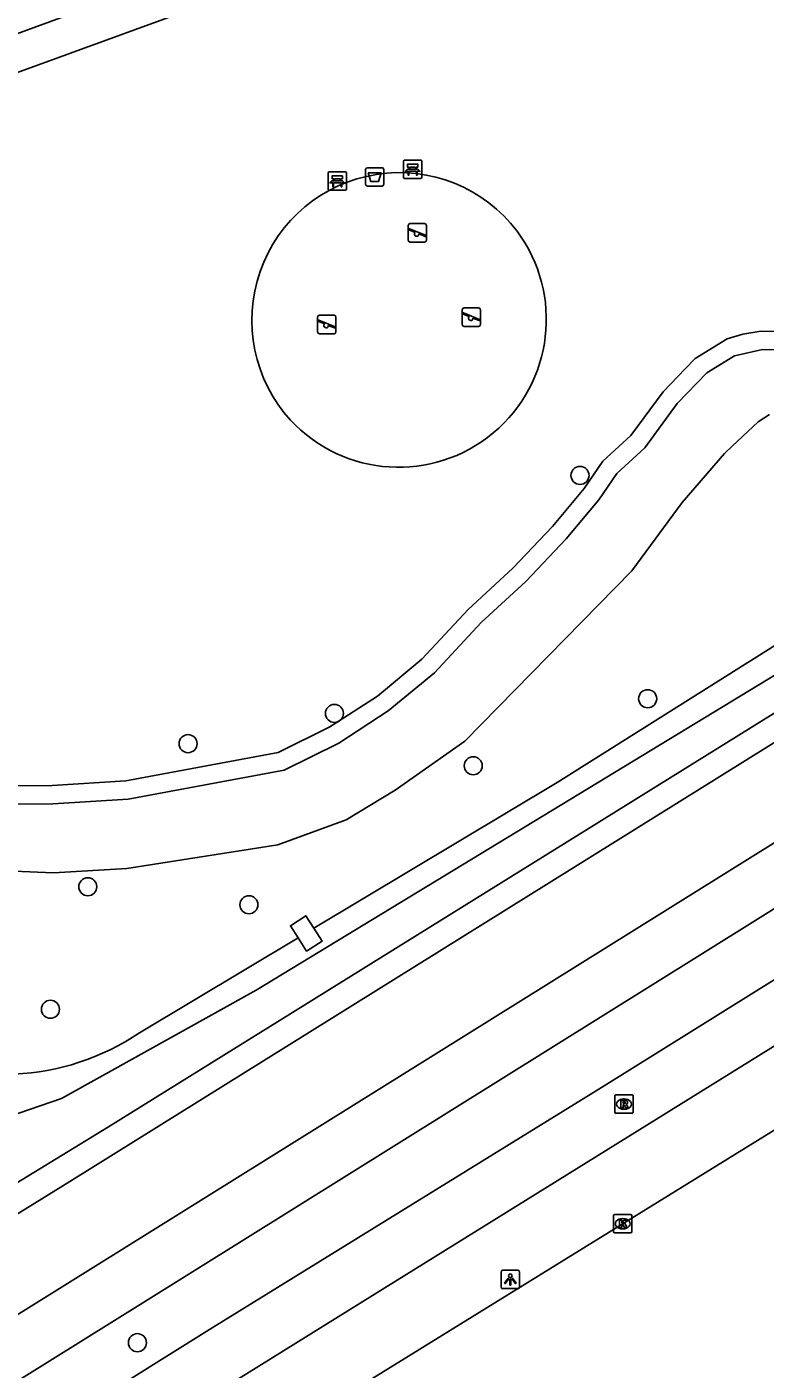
# Model space of a CAD drawing. Extents: x 159353 to 160616, y 385893 to 387321.
# Drawn here: x 160412.3 to 160452.3, y 386368 to 386440.7 of the extents above; entities that cross this region are included whole.
import ezdxf

# ---------------------------------------------------------------- set-up
doc = ezdxf.new("R2010")
doc.units = 0
for name, color, linetype in [('IMGEO_Afvalbak', 7, 'Continuous'), ('IMGEO_Bank', 7, 'Continuous'), ('IMGEO_Boom', 7, 'Continuous'), ('IMGEO_Fietspad_open', 7, 'Continuous'), ('IMGEO_Groenvoorziening', 7, 'Continuous'), ('IMGEO_Kolk', 7, 'Continuous'), ('IMGEO_Lichtpunt', 7, 'Continuous'), ('IMGEO_Rijbaan_regionaal_gesloten', 7, 'Continuous'), ('IMGEO_Rioolput', 7, 'Continuous'), ('IMGEO_Speelvoorziening', 7, 'Continuous'), ('IMGEO_Terreindeel_gesloten', 7, 'Continuous'), ('IMGEO_Voetpad_halfverhard', 7, 'Continuous'), ('IMGEO_Voetpad_open', 7, 'Continuous'), ('IMGEO_Waterloop', 7, 'Continuous')]:
    doc.layers.add(name, color=color, linetype=linetype)

msp = doc.modelspace()

# ---------------------------------------------------------------- linework, layer by layer
at = {"layer": 'IMGEO_Afvalbak'}
for p, q in [((160430.666, 386432.147), (160430.666, 386432.947)), ((160430.666, 386432.947), (160430.666, 386432.147)), ((160430.766, 386433.047), (160431.556, 386433.047)), ((160431.556, 386433.047), (160430.766, 386433.047)), ((160431.656, 386432.947), (160431.656, 386432.147)), ((160431.656, 386432.147), (160431.656, 386432.947)), ((160431.556, 386432.047), (160430.766, 386432.047)), ((160430.766, 386432.047), (160431.556, 386432.047))]:
    msp.add_line(p, q, dxfattribs=at)
msp.add_lwpolyline([(160430.809, 386432.761), (160431.513, 386432.761), (160431.364, 386432.291), (160430.958, 386432.291), (160430.809, 386432.761)], dxfattribs=at)
for centre, start, end in [((160430.766, 386432.947), 90, 180), ((160430.766, 386432.947), 90, 180), ((160431.556, 386432.947), 0, 90), ((160431.556, 386432.947), 360, 90), ((160430.766, 386432.147), 180, 270), ((160430.766, 386432.147), 180, 270), ((160431.556, 386432.147), 270, 0), ((160431.556, 386432.147), 270, 0)]:
    msp.add_arc(centre, 0.1, start, end, dxfattribs=at)
at = {"layer": 'IMGEO_Bank'}
for p, q in [((160432.718, 386432.533), (160432.718, 386433.374)), ((160432.718, 386433.374), (160432.718, 386432.533)), ((160432.793, 386433.458), (160433.634, 386433.458)), ((160433.634, 386433.458), (160432.793, 386433.458)), ((160433.718, 386433.383), (160433.718, 386432.542)), ((160433.718, 386432.542), (160433.718, 386433.383)), ((160428.631, 386431.901), (160428.631, 386432.742)), ((160428.631, 386432.742), (160428.631, 386431.901)), ((160428.706, 386432.826), (160429.547, 386432.826)), ((160429.547, 386432.826), (160428.706, 386432.826)), ((160428.94, 386432.332), (160428.94, 386432.438)), ((160428.984, 386432.438), (160428.984, 386432.332)), ((160429.272, 386432.444), (160428.99, 386432.444)), ((160429.278, 386432.332), (160429.278, 386432.438)), ((160429.322, 386432.438), (160429.322, 386432.332)), ((160429.631, 386432.751), (160429.631, 386431.91)), ((160429.631, 386431.91), (160429.631, 386432.751)), ((160433.643, 386432.458), (160432.802, 386432.458)), ((160432.802, 386432.458), (160433.643, 386432.458)), ((160433.415, 386432.856), (160433.022, 386432.856)), ((160433.027, 386432.964), (160433.027, 386433.07)), ((160433.071, 386433.07), (160433.071, 386432.964)), ((160433.359, 386433.076), (160433.077, 386433.076)), ((160433.077, 386432.958), (160433.359, 386432.958)), ((160433.365, 386432.964), (160433.365, 386433.07)), ((160433.409, 386433.07), (160433.409, 386432.964)), ((160429.556, 386431.826), (160428.715, 386431.826)), ((160428.715, 386431.826), (160429.556, 386431.826)), ((160429.328, 386432.224), (160428.935, 386432.224)), ((160428.99, 386432.326), (160429.272, 386432.326))]:
    msp.add_line(p, q, dxfattribs=at)
for points in [[(160433.021, 386433.076), (160432.935, 386433.076), (160432.935, 386433.237), (160433.498, 386433.237), (160433.498, 386433.076), (160433.415, 386433.076)], [(160428.934, 386432.444), (160428.848, 386432.444), (160428.848, 386432.605), (160429.411, 386432.605), (160429.411, 386432.444), (160429.328, 386432.444)], [(160432.965, 386432.856), (160432.823, 386432.856), (160432.935, 386432.958), (160433.021, 386432.958)], [(160433.015, 386432.849), (160433.015, 386432.642), (160432.972, 386432.642), (160432.972, 386432.849)], [(160433.415, 386432.958), (160433.498, 386432.958), (160433.61, 386432.856), (160433.471, 386432.856)], [(160433.465, 386432.849), (160433.465, 386432.642), (160433.421, 386432.642), (160433.421, 386432.849)], [(160428.878, 386432.224), (160428.736, 386432.224), (160428.848, 386432.326), (160428.934, 386432.326)], [(160428.928, 386432.217), (160428.928, 386432.01), (160428.885, 386432.01), (160428.885, 386432.217)], [(160429.328, 386432.326), (160429.411, 386432.326), (160429.523, 386432.224), (160429.384, 386432.224)], [(160429.378, 386432.217), (160429.378, 386432.01), (160429.334, 386432.01), (160429.334, 386432.217)]]:
    msp.add_lwpolyline(points, dxfattribs=at)
for centre, radius, start, end in [((160432.796, 386433.38), 0.0779, 92.4484, 184.28452), ((160432.796, 386433.38), 0.0779, 92.4484, 184.28452), ((160433.64, 386433.38), 0.0779, 2.4484, 94.28452), ((160433.64, 386433.38), 0.0779, 2.4484, 94.28452), ((160428.709, 386432.748), 0.0779, 92.4484, 184.28452), ((160428.709, 386432.748), 0.0779, 92.4484, 184.28452), ((160428.933, 386432.437), 0.00671, 2.89567, 87.10433), ((160428.99, 386432.437), 0.00671, 92.89567, 177.10433), ((160429.272, 386432.437), 0.00671, 2.89567, 87.10433), ((160429.329, 386432.437), 0.00671, 92.89567, 177.10433), ((160429.553, 386432.748), 0.0779, 2.4484, 94.28452), ((160429.553, 386432.748), 0.0779, 2.4484, 94.28452), ((160432.796, 386432.536), 0.0779, 182.4484, 274.28452), ((160432.796, 386432.536), 0.0779, 182.4484, 274.28452), ((160432.965, 386432.849), 0.00671, 2.89567, 87.10433), ((160433.022, 386432.849), 0.00671, 92.89567, 177.10433), ((160433.02, 386433.069), 0.00671, 2.89567, 87.10433), ((160433.02, 386432.965), 0.00671, 272.89567, 357.10433), ((160433.077, 386433.069), 0.00671, 92.89567, 177.10433), ((160433.077, 386432.965), 0.00671, 182.89567, 267.10433), ((160433.359, 386433.069), 0.00671, 2.89567, 87.10433), ((160433.359, 386432.965), 0.00671, 272.89567, 357.10433), ((160433.416, 386433.069), 0.00671, 92.89567, 177.10433), ((160433.416, 386432.965), 0.00671, 182.89567, 267.10433), ((160433.414, 386432.849), 0.00671, 2.89567, 87.10433), ((160433.471, 386432.849), 0.00671, 92.89567, 177.10433), ((160433.64, 386432.536), 0.0779, 272.4484, 4.28452), ((160433.64, 386432.536), 0.0779, 272.4484, 4.28452), ((160428.709, 386431.904), 0.0779, 182.4484, 274.28452), ((160428.709, 386431.904), 0.0779, 182.4484, 274.28452), ((160428.878, 386432.217), 0.00671, 2.89567, 87.10433), ((160428.935, 386432.217), 0.00671, 92.89567, 177.10433), ((160428.933, 386432.333), 0.00671, 272.89567, 357.10433), ((160428.99, 386432.333), 0.00671, 182.89567, 267.10433), ((160429.272, 386432.333), 0.00671, 272.89567, 357.10433), ((160429.329, 386432.333), 0.00671, 182.89567, 267.10433), ((160429.327, 386432.217), 0.00671, 2.89567, 87.10433), ((160429.384, 386432.217), 0.00671, 92.89567, 177.10433), ((160429.553, 386431.904), 0.0779, 272.4484, 4.28452), ((160429.553, 386431.904), 0.0779, 272.4484, 4.28452)]:
    msp.add_arc(centre, radius, start, end, dxfattribs=at)
at = {"layer": 'IMGEO_Boom'}
for centre in [(160442.285, 386416.382), (160445.954, 386404.29), (160428.978, 386403.495), (160421.044, 386401.855), (160436.502, 386400.659), (160415.611, 386394.104), (160424.339, 386393.133), (160413.586, 386387.471), (160418.301, 386369.416)]:
    msp.add_circle(centre, 0.489, dxfattribs=at)
at = {"layer": 'IMGEO_Fietspad_open'}
for points in [[(160505.143, 386422.888), (160496.639, 386417.237), (160489.847, 386412.713), (160480.222, 386406.232), (160479.262, 386405.613), (160477.493, 386404.528), (160470.182, 386399.901), (160443.449, 386383.229), (160422.349, 386370.221), (160401.649, 386357.29), (160394.213, 386352.688), (160374.681, 386340.648), (160358.087, 386330.316), (160345.215, 386322.288), (160341.91, 386320.336), (160337.937, 386317.862)], [(160339.645, 386315.237), (160342.41, 386316.932), (160368.034, 386332.919), (160399.703, 386352.511), (160431.713, 386372.394), (160456.443, 386387.723), (160476.195, 386400.031), (160481.032, 386403.189), (160489.02, 386408.39), (160499.716, 386415.502), (160503.634, 386418.115), (160506.875, 386420.401)]]:
    msp.add_lwpolyline(points, dxfattribs=at)
at = {"layer": 'IMGEO_Groenvoorziening'}
for points in [[(160365.118, 386347.739), (160371.643, 386351.547), (160414.633, 386378.15), (160458.307, 386405.338), (160468.294, 386411.555), (160474.108, 386414.66), (160478.71, 386416.84), (160480.935, 386418.062), (160503.25, 386433.068)], [(160409.493, 386399.554), (160413.676, 386399.593), (160417.677, 386399.844), (160425.934, 386401.372), (160428.722, 386402.761), (160431.304, 386404.435), (160433.718, 386406.426), (160436.227, 386409.124), (160438.648, 386411.357), (160440.794, 386413.611), (160442.507, 386415.672), (160443.529, 386417.148), (160445.046, 386418.551), (160446.789, 386420.913), (160447.979, 386422.153), (160448.524, 386422.721), (160450.254, 386423.775), (160451.119, 386424.029), (160452.082, 386424.192), (160454.106, 386424.155)], [(160479.355, 386423.756), (160478.13, 386421.945), (160469.022, 386416.695), (160466.278, 386415.116), (160456.019, 386409.052), (160452.851, 386407.179), (160441.052, 386399.751), (160427.859, 386391.857)], [(160409.419, 386398.553), (160413.712, 386398.593), (160417.8, 386398.85), (160426.254, 386400.414), (160429.218, 386401.891), (160431.896, 386403.627), (160434.405, 386405.696), (160436.933, 386408.415), (160439.35, 386410.644), (160441.542, 386412.946), (160443.304, 386415.066), (160444.289, 386416.488), (160445.795, 386417.881), (160447.555, 386420.268), (160449.156, 386421.935), (160450.662, 386422.853), (160452.17, 386423.193), (160454.028, 386423.158)], [(160452.552, 386419.688), (160451.947, 386419.287), (160450.53, 386417.961), (160450.111, 386417.568), (160447.822, 386414.919), (160445.103, 386411.206), (160436.043, 386401.988), (160432.268, 386399.338), (160429.62, 386397.737), (160425.911, 386396.38), (160417.721, 386395.089), (160413.754, 386394.862), (160409.006, 386395.055), (160404.163, 386395.907), (160400.512, 386396.815), (160393.625, 386399.197), (160388.725, 386402.078), (160383.495, 386405.821), (160377.47, 386411.682), (160380.064, 386413.947)], [(160427.006, 386391.346), (160426.591, 386391.999), (160427.43, 386392.532), (160427.859, 386391.857)], [(160427.006, 386391.346), (160418.408, 386386.202)]]:
    msp.add_lwpolyline(points, dxfattribs=at)
for centre, radius, start, end in [((160432.498, 386424.78), 7.999, 37.17383, 222.47403), ((160432.458, 386424.827), 8.002, 222.91811, 36.72975), ((160411.079, 386396.995), 13.046, 240.77941, 304.17828)]:
    msp.add_arc(centre, radius, start, end, dxfattribs=at)
at = {"layer": 'IMGEO_Kolk'}
for p, q in [((160444.101, 386375.433), (160444.101, 386376.285)), ((160444.176, 386376.359), (160445.028, 386376.359)), ((160444.589, 386376.139), (160444.614, 386376.139)), ((160445.102, 386376.285), (160445.102, 386375.433)), ((160445.028, 386375.359), (160444.176, 386375.359)), ((160444.612, 386375.579), (160444.587, 386375.579))]:
    msp.add_line(p, q, dxfattribs=at)
for points in [[(160444.101, 386375.433), (160444.101, 386376.285)], [(160444.176, 386376.359), (160445.028, 386376.359)], [(160444.422, 386376.059), (160444.545, 386376.059), (160444.545, 386375.908), (160444.675, 386376.059), (160444.839, 386376.059), (160444.693, 386375.908), (160444.846, 386375.659), (160444.694, 386375.659), (160444.609, 386375.823), (160444.545, 386375.756), (160444.545, 386375.659), (160444.422, 386375.659), (160444.422, 386376.059)], [(160445.102, 386376.285), (160445.102, 386375.433)], [(160445.028, 386375.359), (160444.176, 386375.359)]]:
    msp.add_lwpolyline(points, dxfattribs=at)
for centre, start, end in [((160444.178, 386376.283), 91.55205, 178.44795), ((160444.178, 386376.283), 91.55205, 178.44795), ((160445.026, 386376.283), 1.55205, 88.44795), ((160445.026, 386376.283), 1.55205, 88.44795), ((160444.178, 386375.435), 181.55205, 268.44795), ((160444.178, 386375.435), 181.55205, 268.44795), ((160445.026, 386375.435), 271.55205, 358.44795), ((160445.026, 386375.435), 271.55205, 358.44795)]:
    msp.add_arc(centre, 0.0765, start, end, dxfattribs=at)
for centre, major_axis, ratio, start_param, end_param in [((160444.588, 386375.859), (-0.387, 0.002), 0.722429, 4.712389, 7.853982), ((160444.613, 386375.859), (-0.39, 0.002), 0.717154, 1.570796, 4.712389)]:
    msp.add_ellipse(centre, major_axis=major_axis, ratio=ratio, start_param=start_param, end_param=end_param, dxfattribs=at)
at = {"layer": 'IMGEO_Lichtpunt'}
for p, q in [((160438.011, 386373.243), (160438.011, 386372.436)), ((160438.011, 386373.243), (160438.011, 386372.436)), ((160438.913, 386373.338), (160438.105, 386373.338)), ((160438.913, 386373.338), (160438.105, 386373.338)), ((160439.007, 386372.436), (160439.007, 386373.243)), ((160439.007, 386372.436), (160439.007, 386373.243)), ((160438.105, 386372.342), (160438.913, 386372.342)), ((160438.105, 386372.342), (160438.913, 386372.342))]:
    msp.add_line(p, q, dxfattribs=at)
for points in [[(160438.385, 386372.907), (160438.424, 386372.879), (160438.236, 386372.617), (160438.198, 386372.644), (160438.385, 386372.907)], [(160438.487, 386372.859), (160438.534, 386372.859), (160438.534, 386372.537), (160438.487, 386372.537), (160438.487, 386372.859)], [(160438.597, 386372.879), (160438.635, 386372.906), (160438.822, 386372.644), (160438.783, 386372.616), (160438.597, 386372.879)]]:
    msp.add_lwpolyline(points, dxfattribs=at)
msp.add_circle((160438.51, 386373.041), 0.0994, dxfattribs=at)
for centre, start, end in [((160438.105, 386373.243), 90, 180), ((160438.105, 386373.243), 90, 180), ((160438.913, 386373.243), 0, 90), ((160438.913, 386373.243), 0, 90), ((160438.105, 386372.436), 180, 270), ((160438.105, 386372.436), 180, 270), ((160438.913, 386372.436), 270, 0), ((160438.913, 386372.436), 270, 360)]:
    msp.add_arc(centre, 0.0946, start, end, dxfattribs=at)
at = {"layer": 'IMGEO_Rijbaan_regionaal_gesloten'}
msp.add_lwpolyline([(160510.903, 386418.465), (160510.535, 386418.182), (160505.782, 386414.961), (160500.636, 386411.355), (160500, 386410.909), (160498.523, 386409.874), (160483.273, 386399.965), (160452.899, 386380.982), (160422.973, 386362.502), (160406.279, 386352.14), (160374.747, 386332.663), (160339.284, 386310.493)], dxfattribs=at)
at = {"layer": 'IMGEO_Rioolput'}
for p, q in [((160444.17, 386381.911), (160444.17, 386382.763)), ((160444.245, 386382.837), (160445.097, 386382.837)), ((160444.658, 386382.617), (160444.683, 386382.617)), ((160445.171, 386382.763), (160445.171, 386381.911)), ((160445.097, 386381.837), (160444.245, 386381.837)), ((160444.681, 386382.057), (160444.656, 386382.057))]:
    msp.add_line(p, q, dxfattribs=at)
for points in [[(160444.17, 386381.911), (160444.17, 386382.763)], [(160444.245, 386382.837), (160445.097, 386382.837)], [(160444.759, 386382.535), (160444.507, 386382.537), (160444.507, 386382.137)], [(160444.507, 386382.137), (160444.631, 386382.137), (160444.631, 386382.299), (160444.642, 386382.299)], [(160444.685, 386382.456), (160444.631, 386382.456), (160444.631, 386382.375)], [(160444.631, 386382.375), (160444.683, 386382.375)], [(160445.171, 386382.763), (160445.171, 386381.911)], [(160445.097, 386381.837), (160444.245, 386381.837)], [(160444.689, 386382.27), (160444.76, 386382.137), (160444.9, 386382.137), (160444.835, 386382.263)]]:
    msp.add_lwpolyline(points, dxfattribs=at)
for centre, radius, start, end in [((160444.247, 386382.761), 0.0765, 91.55205, 178.44795), ((160444.247, 386382.761), 0.0765, 91.55205, 178.44795), ((160444.641, 386382.246), 0.0533, 26.02933, 88.69889), ((160444.667, 386382.564), 0.19, 274.7715, 282.96867), ((160444.691, 386382.36), 0.0964, 77.00612, 93.18647), ((160444.705, 386382.417), 0.0378, 276.66336, 79.67722), ((160444.758, 386382.425), 0.109, 350.36119, 89.41601), ((160444.756, 386382.425), 0.112, 277.58423, 350.98172), ((160444.74, 386382.21), 0.108, 29.51342, 73.79051), ((160445.095, 386382.761), 0.0765, 1.55205, 88.44795), ((160445.095, 386382.761), 0.0765, 1.55205, 88.44795), ((160444.247, 386381.913), 0.0765, 181.55205, 268.44795), ((160444.247, 386381.913), 0.0765, 181.55205, 268.44795), ((160445.095, 386381.913), 0.0765, 271.55205, 358.44795), ((160445.095, 386381.913), 0.0765, 271.55205, 358.44795)]:
    msp.add_arc(centre, radius, start, end, dxfattribs=at)
for centre, major_axis, ratio, start_param, end_param in [((160444.657, 386382.337), (-0.387, 0.002), 0.722429, 4.712389, 7.853982), ((160444.682, 386382.337), (-0.39, 0.002), 0.717154, 1.570796, 4.712389)]:
    msp.add_ellipse(centre, major_axis=major_axis, ratio=ratio, start_param=start_param, end_param=end_param, dxfattribs=at)
at = {"layer": 'IMGEO_Speelvoorziening'}
for p, q in [((160432.973, 386429.116), (160432.973, 386429.916)), ((160432.973, 386429.916), (160432.973, 386429.116)), ((160433.356, 386429.544), (160433.017, 386429.681)), ((160433.042, 386429.741), (160433.918, 386429.388)), ((160433.073, 386430.016), (160433.863, 386430.016)), ((160433.863, 386430.016), (160433.073, 386430.016)), ((160433.963, 386429.916), (160433.963, 386429.116)), ((160433.963, 386429.116), (160433.963, 386429.916)), ((160433.863, 386429.016), (160433.073, 386429.016)), ((160433.073, 386429.016), (160433.863, 386429.016)), ((160433.894, 386429.328), (160433.554, 386429.465)), ((160435.901, 386424.555), (160435.901, 386425.355)), ((160435.901, 386425.355), (160435.901, 386424.555)), ((160435.97, 386425.18), (160436.846, 386424.827)), ((160436.001, 386425.455), (160436.791, 386425.455)), ((160436.791, 386425.455), (160436.001, 386425.455)), ((160436.891, 386425.355), (160436.891, 386424.555)), ((160436.891, 386424.555), (160436.891, 386425.355)), ((160428.065, 386424.157), (160428.065, 386424.957)), ((160428.065, 386424.957), (160428.065, 386424.157)), ((160428.448, 386424.585), (160428.109, 386424.722)), ((160428.134, 386424.782), (160429.01, 386424.429)), ((160428.165, 386425.057), (160428.955, 386425.057)), ((160428.955, 386425.057), (160428.165, 386425.057)), ((160428.986, 386424.369), (160428.646, 386424.506)), ((160429.055, 386424.957), (160429.055, 386424.157)), ((160429.055, 386424.157), (160429.055, 386424.957)), ((160436.284, 386424.983), (160435.945, 386425.12)), ((160436.791, 386424.455), (160436.001, 386424.455)), ((160436.001, 386424.455), (160436.791, 386424.455)), ((160436.822, 386424.767), (160436.482, 386424.904)), ((160428.955, 386424.057), (160428.165, 386424.057)), ((160428.165, 386424.057), (160428.955, 386424.057))]:
    msp.add_line(p, q, dxfattribs=at)
for centre, radius, start, end in [((160433.073, 386429.916), 0.1, 90, 180), ((160433.073, 386429.916), 0.1, 90, 180), ((160433.03, 386429.711), 0.0327, 68.07798, 248.07798), ((160433.435, 386429.454), 0.12, 130.99278, 5.16318), ((160433.863, 386429.916), 0.1, 0, 90), ((160433.863, 386429.916), 0.1, 360, 90), ((160433.073, 386429.116), 0.1, 180, 270), ((160433.073, 386429.116), 0.1, 180, 270), ((160433.863, 386429.116), 0.1, 270, 0), ((160433.863, 386429.116), 0.1, 270, 0), ((160433.906, 386429.358), 0.0327, 248.07798, 68.07798), ((160436.001, 386425.355), 0.1, 90, 180), ((160436.001, 386425.355), 0.1, 90, 180), ((160435.958, 386425.15), 0.0327, 68.07798, 248.07798), ((160436.791, 386425.355), 0.1, 0, 90), ((160436.791, 386425.355), 0.1, 360, 90), ((160428.165, 386424.957), 0.1, 90, 180), ((160428.165, 386424.957), 0.1, 90, 180), ((160428.122, 386424.752), 0.0327, 68.07798, 248.07798), ((160428.527, 386424.495), 0.12, 130.99278, 5.16318), ((160428.955, 386424.957), 0.1, 0, 90), ((160428.955, 386424.957), 0.1, 360, 90), ((160436.001, 386424.555), 0.1, 180, 270), ((160436.001, 386424.555), 0.1, 180, 270), ((160436.363, 386424.893), 0.12, 130.99278, 5.16318), ((160436.791, 386424.555), 0.1, 270, 0), ((160436.791, 386424.555), 0.1, 270, 0), ((160436.834, 386424.797), 0.0327, 248.07798, 68.07798), ((160428.165, 386424.157), 0.1, 180, 270), ((160428.165, 386424.157), 0.1, 180, 270), ((160428.955, 386424.157), 0.1, 270, 0), ((160428.955, 386424.157), 0.1, 270, 0), ((160428.998, 386424.399), 0.0327, 248.07798, 68.07798)]:
    msp.add_arc(centre, radius, start, end, dxfattribs=at)
at = {"layer": 'IMGEO_Terreindeel_gesloten'}
msp.add_lwpolyline([(160427.859, 386391.857), (160428.304, 386391.156), (160427.465, 386390.623), (160427.006, 386391.346)], dxfattribs=at)
at = {"layer": 'IMGEO_Voetpad_halfverhard'}
for points in [[(160424.05, 386444.809), (160404.39, 386437.613)], [(160331.924, 386399.167), (160336.976, 386401.924), (160352.292, 386410.523), (160378.957, 386426.08), (160380.928, 386426.974), (160423.057, 386442.318), (160428.483, 386444.603)]]:
    msp.add_lwpolyline(points, dxfattribs=at)
at = {"layer": 'IMGEO_Voetpad_open'}
for points in [[(160507.256, 386431.825), (160505.289, 386430.45), (160501.524, 386427.818), (160492.37, 386421.42), (160483.537, 386415.621), (160460.725, 386401.413), (160366.592, 386342.786)], [(160333.816, 386318.753), (160418.588, 386371.578), (160484.935, 386412.954), (160495.032, 386419.576), (160500, 386422.975), (160504.675, 386426.262), (160511.41, 386431.152)]]:
    msp.add_lwpolyline(points, dxfattribs=at)
at = {"layer": 'IMGEO_Waterloop'}
msp.add_lwpolyline([(160460.861, 386408.507), (160416.733, 386381.103), (160366.436, 386350.38), (160365.563, 386351.912), (160385.436, 386364.252), (160408.095, 386378.89), (160360.393, 386400.72), (160357.67, 386401.827), (160355.159, 386401.486), (160340.393, 386393.912), (160339.287, 386395.699), (160354.35, 386403.273), (160357.755, 386404.039), (160362.393, 386402.337), (160408.563, 386381.784), (160410.691, 386381.444), (160414.18, 386382.635), (160424.733, 386388.507), (160469.457, 386415.656)], dxfattribs=at)

doc.saveas('drawing.dxf')
